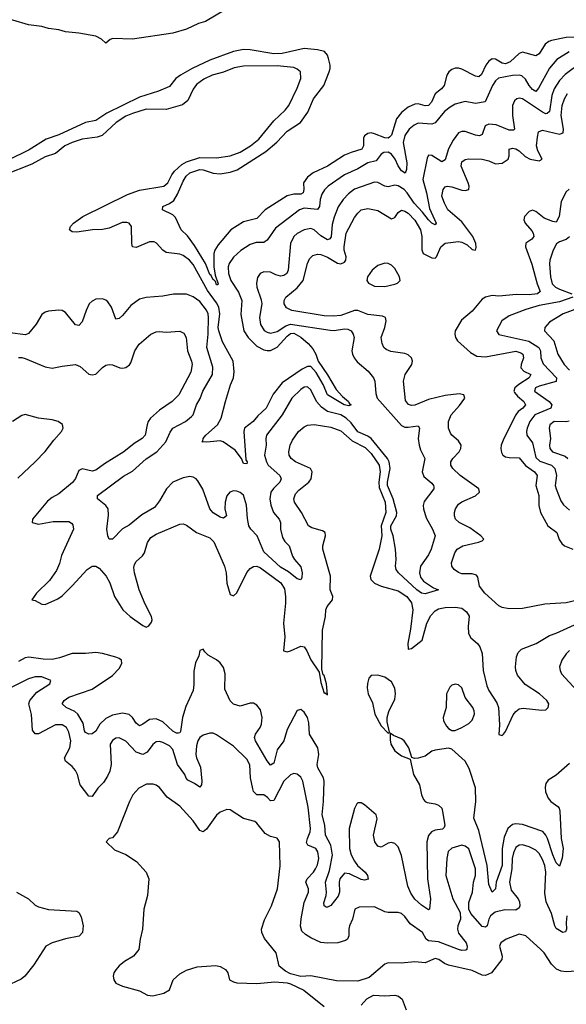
# Model space of a CAD drawing. Header units: inches. Extents: x 1694797 to 1849917, y 907313 to 1017959.
# Tile 742 of 834: x 1802758 to 1806011, y 994043 to 999901. Entities that reach past the tile are written whole.
import ezdxf

# ---------------------------------------------------------------- set-up
doc = ezdxf.new("R2010")
doc.units = ezdxf.units.IN
doc.header["$MEASUREMENT"] = 0
doc.layers.add('B8909', color=7, linetype='Continuous')

msp = doc.modelspace()

# ---------------------------------------------------------------- linework, layer by layer
at = {"layer": 'B8909', "color": 5}
for points, elevation in [([(1804059.9, 1000000), (1804045.8, 999990), (1803980, 999960), (1803862.8, 999890), (1803822.3, 999877.7), (1803750, 999843.6), (1803670, 999820.2), (1803430, 999785.7), (1803312, 999788), (1803297.1, 999782.9), (1803270, 999761.4), (1803244.1, 999784.1), (1803210, 999801.9), (1803110, 999821.2), (1803030, 999828.7), (1802990, 999839.9), (1802930, 999847.5), (1802890, 999859.3), (1802809.6, 999870), (1802717.7, 999897.7), (1802648.2, 999910), (1802436.9, 999976.9), (1802329.5, 1000000)], 480), ([(1806158.8, 999801.2), (1806010, 999794.8), (1805923.8, 999776.2), (1805906.7, 999770), (1805885.9, 999754.1), (1805850, 999698.3), (1805830, 999684.7), (1805750, 999706.9), (1805730, 999700.2), (1805676.3, 999650), (1805650, 999638.9), (1805630, 999641.4), (1805590, 999665.2), (1805570, 999667.5), (1805550, 999654.5), (1805531.1, 999630), (1805506.3, 999573.7), (1805490, 999559.8), (1805470, 999563.8), (1805390, 999606), (1805370, 999611.7), (1805350, 999611.8), (1805330, 999604.2), (1805311.7, 999590), (1805300.2, 999570), (1805284.9, 999510), (1805267.4, 999490), (1805230, 999460.3), (1805208.3, 999410), (1805190.1, 999390), (1805170, 999388.7), (1805130, 999400.4), (1805110, 999397.9), (1805070, 999380.2), (1805030, 999347.8), (1805001.1, 999310), (1804970, 999213.1), (1804958.5, 999201.5), (1804950, 999196.4), (1804930, 999197.6), (1804870, 999222.1), (1804850, 999226.9), (1804830, 999223.2), (1804810, 999210.7), (1804803.8, 999196.2), (1804804.3, 999150), (1804793.2, 999130), (1804730, 999111.4), (1804690, 999094.2), (1804590, 999029.4), (1804505.3, 998990), (1804470, 998963.7), (1804446.6, 998930), (1804449.4, 998890), (1804444, 998870), (1804430, 998863.6), (1804390, 998862.6), (1804350, 998851.9), (1804219, 998770), (1804170, 998717.1), (1804090, 998697.4), (1804014.8, 998650), (1803939.1, 998560.9), (1803918.5, 998530), (1803912.6, 998510), (1803913.4, 998430), (1803921, 998381), (1803939.5, 998330), (1803936.5, 998323.5), (1803930, 998322.7), (1803923, 998343), (1803913.1, 998353.1), (1803910, 998352.4), (1803897.9, 998377.9), (1803890, 998384.8), (1803862.6, 998450), (1803798.3, 998558.3), (1803755.7, 998615.7), (1803718, 998650), (1803684.9, 998724.9), (1803670, 998739.4), (1803607.8, 998770), (1803609.6, 998790), (1803650, 998806.4), (1803674.5, 998825.5), (1803697.8, 998862.2), (1803730, 998940.2), (1803749, 998970), (1803770, 998990.1), (1803830, 999010.1), (1803850, 999007.7), (1803910, 998987.3), (1803950, 998984.6), (1804010, 998994.2), (1804052.4, 999007.6), (1804222.7, 999117.3), (1804287.5, 999172.5), (1804350, 999237.1), (1804429.8, 999290), (1804473.3, 999350), (1804506.7, 999430), (1804567.9, 999510), (1804600.5, 999590), (1804605.7, 999610), (1804604.9, 999630), (1804596.2, 999670), (1804590.3, 999690.3), (1804571.2, 999711.2), (1804530, 999721.7), (1804450, 999729.1), (1804319.6, 999700.4), (1804270, 999697.8), (1804130, 999721.3), (1804090, 999722.9), (1804030, 999711.8), (1803890, 999660.6), (1803784.8, 999610), (1803714.3, 999570), (1803687.1, 999550), (1803650, 999503.4), (1803584, 999476), (1803470, 999440.3), (1803275.6, 999344.4), (1803210, 999301), (1803150, 999289.5), (1802990, 999216.6), (1802914.4, 999190), (1802814.3, 999125.7), (1802690, 999064.9)], 520), ([(1806028, 999710), (1805955.6, 999664.4), (1805910, 999611.4), (1805846.5, 999493.5), (1805830, 999473.5), (1805810, 999485.7), (1805790, 999509.2), (1805767.4, 999547.4), (1805746, 999566), (1805730, 999571), (1805690, 999568.9), (1805607.6, 999552.4), (1805590, 999537.1), (1805572.6, 999510), (1805528.2, 999411.8), (1805470, 999401.8), (1805410, 999413.7), (1805350, 999398), (1805319.4, 999380.6), (1805286.2, 999353.8), (1805230, 999287), (1805210, 999278.3), (1805130, 999284.3), (1805106, 999274), (1805075.9, 999250), (1805050, 999210.9), (1805040.3, 999170), (1805062.8, 999050), (1805060.2, 999010), (1805051.8, 998988.2), (1805030, 999002), (1805010, 999031.1), (1804991.5, 999071.5), (1804970, 999100.2), (1804950, 999111.8), (1804924.9, 999110), (1804910, 999101), (1804878.5, 999061.5), (1804830, 999049.3), (1804770, 999012.7), (1804690, 998978.4), (1804592.9, 998910), (1804571.9, 998888.1), (1804556.9, 998863.1), (1804545.9, 998830), (1804541.7, 998790), (1804530, 998771), (1804450, 998778.5), (1804423.2, 998770), (1804279.5, 998660.5), (1804230, 998588.3), (1804219.5, 998580.5), (1804210, 998575.8), (1804165, 998575), (1804130, 998564.2), (1804073.3, 998526.7), (1804030, 998487.7), (1804003.9, 998450), (1803999.2, 998430), (1804001.4, 998390), (1804015.1, 998350), (1804060.1, 998280.1), (1804079.2, 998230), (1804072.9, 998147.1), (1804091.7, 998050), (1804117.9, 998010), (1804170, 997958.8), (1804210, 997937.4), (1804230, 997932), (1804250, 997933), (1804290, 997953.2), (1804350, 998018.2), (1804370, 998033.8), (1804390, 998035.7), (1804431.9, 998011.9), (1804475.2, 997975.2), (1804501.8, 997941.8), (1804520.2, 997910), (1804534, 997870), (1804590, 997788.3), (1804641.6, 997701.6), (1804679.3, 997659.3), (1804715.6, 997630), (1804719.3, 997619.3), (1804730.2, 997609.8), (1804715.9, 997604.1), (1804688.5, 997610), (1804590, 997669.8), (1804563.2, 997730), (1804521.4, 997801.4), (1804490, 997837.2), (1804470, 997838.2), (1804438.2, 997821.8), (1804319.9, 997740.1), (1804266.1, 997673.9), (1804225, 997590), (1804175.8, 997544.2), (1804147.2, 997510), (1804094.7, 997470), (1804092.1, 997450), (1804102.9, 997282.9), (1804111.1, 997270), (1804110, 997258), (1804090, 997260.9), (1804078.3, 997290), (1804039.3, 997339.3), (1803968.8, 997388.8), (1803950, 997395.3), (1803872.1, 997387.9), (1803841.2, 997390), (1803846.7, 997393.3), (1803848.8, 997410), (1803865, 997430), (1803934.6, 997490), (1803957.7, 997530), (1803981.8, 997630), (1804012, 997728), (1804031.1, 997770), (1804033.9, 997806.1), (1804028.6, 997870), (1803964.1, 997984.1), (1803942.2, 998050), (1803939.6, 998070), (1803949.3, 998150), (1803942.7, 998190), (1803930, 998216.2), (1803876.2, 998290), (1803790, 998443.5), (1803767.4, 998470), (1803730, 998497.8), (1803710, 998506.2), (1803630, 998515.8), (1803610, 998529.6), (1803572.2, 998572.2), (1803558.2, 998578.2), (1803530, 998579.8), (1803450, 998544.7), (1803430, 998549.5), (1803425, 998570), (1803422.2, 998670), (1803410, 998689.7), (1803394.6, 998694.6), (1803366.6, 998693.4), (1803290, 998660.7), (1803250, 998652.4), (1803190.2, 998649.8), (1803097, 998637), (1803070, 998639.3), (1803054, 998650), (1803059.3, 998670), (1803077.2, 998690), (1803134, 998730), (1803399.2, 998860.8), (1803470, 998885.9), (1803614.7, 998910), (1803639.8, 998930), (1803662.7, 998977.3), (1803679.5, 999000.5), (1803721.8, 999038.2), (1803750, 999055.7), (1803830, 999080.6), (1803930, 999079.3), (1804010, 999090.1), (1804070, 999112.6), (1804131.3, 999150), (1804180.8, 999190), (1804270, 999299.3), (1804336.8, 999363.2), (1804358.7, 999390), (1804410, 999492.4), (1804431.6, 999550), (1804428.2, 999590), (1804410, 999606.9), (1804390, 999615.3), (1804290, 999625.5), (1804090, 999624.9), (1804033.7, 999613.7), (1803970, 999588.3), (1803904.2, 999570), (1803852.8, 999547.2), (1803810, 999514.6), (1803790, 999486.9), (1803759.3, 999420.7), (1803726.1, 999393.9), (1803630, 999365.8), (1803510, 999367.7), (1803430, 999343.5), (1803390, 999327.2), (1803330.9, 999290), (1803248.8, 999211.2), (1803218.8, 999201.2), (1803130, 999189.4), (1803070, 999169.4), (1803025.6, 999150), (1802970, 999105.4), (1802910, 999085.2), (1802830, 999041.2), (1802670, 998977.5)], 540), ([(1806096.6, 999643.4), (1806004.8, 999575.2), (1805970, 999539.5), (1805938.5, 999490), (1805925.1, 999450), (1805910, 999355.1), (1805897.3, 999342.7), (1805890, 999340.5), (1805870, 999349.9), (1805750, 999429), (1805730, 999433.2), (1805717.3, 999430), (1805702.2, 999417.8), (1805690.2, 999389.8), (1805690.7, 999330), (1805702.3, 999250), (1805695.8, 999244.2), (1805670, 999243.6), (1805594.5, 999274.5), (1805550, 999278.2), (1805528.3, 999270), (1805510, 999216.9), (1805494.8, 999210), (1805470, 999213.4), (1805410, 999234.8), (1805390, 999235.5), (1805370, 999227.1), (1805337, 999183), (1805310, 999132.8), (1805290, 999066.6), (1805270, 999055.1), (1805210, 999093.7), (1805190, 999094), (1805182.3, 999077.7), (1805157.7, 998950), (1805179, 998870), (1805197, 998777), (1805235.8, 998690), (1805230, 998680.5), (1805210, 998690.9), (1805190, 998709.3), (1805155.8, 998755.8), (1805104.6, 998810), (1805064.1, 998870), (1805045, 998890), (1805010, 998911.4), (1804990, 998917), (1804950, 998906.6), (1804930, 998909.8), (1804890, 998932), (1804870, 998934), (1804750, 998891.7), (1804715.5, 998864.5), (1804682.5, 998830), (1804653.3, 998786.7), (1804630, 998726.6), (1804617.8, 998682.2), (1804611, 998609), (1804603.2, 998596.8), (1804590, 998590.8), (1804550, 998615.4), (1804510, 998649.8), (1804490, 998658.6), (1804450, 998650.6), (1804410, 998628.3), (1804389.4, 998610), (1804368.8, 998570), (1804355.7, 998410), (1804346.7, 998390), (1804330, 998378.6), (1804310, 998375), (1804282.3, 998382.3), (1804250, 998398), (1804210, 998401), (1804189.3, 998390.7), (1804173.1, 998366.9), (1804166.5, 998333.5), (1804168.4, 998310), (1804194.4, 998234.4), (1804198.6, 998210), (1804185.3, 998130), (1804190, 998086.7), (1804212.2, 998052.2), (1804230, 998040.9), (1804250, 998036.6), (1804290, 998046.1), (1804341, 998079), (1804370, 998089.3), (1804606.4, 998053.6), (1804630, 998052.3), (1804690, 998061.2), (1804710, 998059.8), (1804730.1, 998050.1), (1804742.2, 998030), (1804747.6, 998010), (1804734, 997930), (1804737.8, 997910), (1804748.3, 997888.3), (1804766.2, 997866.2), (1804830.8, 997810), (1804862.9, 997770), (1804871.6, 997750), (1804876.5, 997676.5), (1804886, 997650), (1805030, 997486.3), (1805050, 997476.6), (1805070, 997475.7), (1805130, 997485.3), (1805137.1, 997470), (1805130.1, 997410.1), (1805134.5, 997370), (1805142.6, 997342.6), (1805168.1, 997290), (1805152.4, 997210), (1805163.2, 997183.2), (1805210, 997143.1), (1805221.1, 997130), (1805221.7, 997121.7), (1805222.3, 997110), (1805165.2, 997034.8), (1805159.2, 997010), (1805160.1, 996990), (1805176.5, 996936.5), (1805213.7, 996870), (1805230.3, 996830), (1805207.6, 996750), (1805190, 996716.9), (1805142.8, 996650), (1805136.5, 996610), (1805143.4, 996583.4), (1805161.4, 996561.4), (1805220.7, 996520.7), (1805250.5, 996509.5), (1805170, 996485.6), (1805150, 996489.7), (1805120.9, 996510), (1805012.1, 996610), (1804998.8, 996630), (1804994.8, 996650), (1804999.2, 996690), (1804994.5, 996750), (1804981.4, 996830), (1804967.2, 996870), (1804966.3, 996890), (1805001, 996950), (1805001.8, 996970), (1804980.6, 997050), (1804947, 997130), (1804946.5, 997150), (1804962.5, 997230), (1804956.8, 997270), (1804946.2, 997290), (1804850, 997409.5), (1804830, 997423.7), (1804770, 997448), (1804730, 997502.8), (1804701.5, 997530), (1804668.9, 997550), (1804589.7, 997569.7), (1804554.8, 997594.8), (1804523.7, 997630), (1804490, 997699.3), (1804470, 997715.9), (1804450, 997714.8), (1804430, 997701.6), (1804377.8, 997650), (1804319.7, 997550), (1804226, 997430), (1804222.3, 997410), (1804225.5, 997370), (1804214.7, 997310), (1804226, 997270), (1804236.8, 997250), (1804305, 997190), (1804314, 997170), (1804306.5, 997150), (1804267.9, 997112.1), (1804252.3, 997090), (1804246.6, 997050), (1804252.8, 997012.8), (1804267.8, 996970), (1804302, 996930), (1804309.3, 996910), (1804309.4, 996870), (1804321.1, 996821.1), (1804336.3, 996796.3), (1804360.9, 996770), (1804381.5, 996710), (1804392.9, 996690), (1804430, 996644.9), (1804439, 996610), (1804437.3, 996582.7), (1804430, 996567.6), (1804410, 996573.5), (1804356.7, 996616.7), (1804310, 996643.6), (1804210, 996735), (1804170.6, 996830.6), (1804133.8, 996870), (1804122.4, 996890), (1804112.8, 996932.8), (1804107.2, 997012.8), (1804090, 997071.6), (1804070, 997089), (1804050, 997096.8), (1804030, 997097.8), (1804009, 997090), (1803991.4, 997068.6), (1803979.8, 997030), (1803979.3, 996990), (1803988.2, 996950), (1803970, 996936.3), (1803950, 996941.5), (1803910, 996966.6), (1803889.8, 996990), (1803847.6, 997107.6), (1803818, 997158), (1803808.9, 997168.9), (1803790, 997179.7), (1803770, 997182.8), (1803730, 997174.4), (1803670.1, 997149.9), (1803631, 997110), (1803590, 997037.7), (1803560.3, 996999.7), (1803484.2, 996955.8), (1803410, 996893.5), (1803368.6, 996871.4), (1803310, 996809.7), (1803289.8, 996809.8), (1803281.3, 996830), (1803276.3, 996870), (1803286.5, 996953.5), (1803285.1, 996990), (1803271.3, 997011.3), (1803220.9, 997050), (1803220.9, 997070), (1803374.6, 997185.4), (1803430, 997215.6), (1803510, 997287.4), (1803573, 997330), (1803628.2, 997390), (1803652.7, 997447.3), (1803669.8, 997470), (1803744.2, 997510), (1803780.5, 997539.5), (1803789.9, 997550.1), (1803809.8, 997610), (1803831.9, 997648.1), (1803847.8, 997690), (1803905, 997790), (1803906.9, 997833.1), (1803871.3, 997950), (1803879.2, 998030), (1803882.4, 998130), (1803879, 998150), (1803870, 998173), (1803830, 998224.7), (1803790, 998251.9), (1803750, 998267), (1803672.6, 998267.4), (1803610, 998256.9), (1803510, 998248.6), (1803470, 998238.9), (1803418.8, 998201.2), (1803370, 998140.4), (1803350, 998123.5), (1803330, 998119.5), (1803303.5, 998190), (1803282.1, 998222.1), (1803270, 998233.1), (1803250, 998240.8), (1803210, 998237.6), (1803190, 998227.1), (1803171.7, 998210), (1803152.8, 998170), (1803130, 998102.7), (1803110, 998081.6), (1803090, 998086.3), (1803030, 998158.3), (1803010, 998169.7), (1802990, 998172.1), (1802930, 998166.4), (1802910, 998160.9), (1802890, 998147.8), (1802856.5, 998090), (1802810, 998033.6), (1802793.2, 998026.8), (1802698.7, 998038.7)], 560), ([(1806070, 996445), (1806010, 996430.7), (1805883.9, 996423.9), (1805750, 996398.9), (1805670, 996395.3), (1805630, 996404.6), (1805610, 996414.7), (1805526.7, 996490), (1805493.7, 996530), (1805484.1, 996584.1), (1805475.8, 996595.7), (1805450, 996603.5), (1805390, 996603.8), (1805370, 996611.3), (1805342.6, 996630), (1805330.3, 996650), (1805328.1, 996670), (1805347.2, 996730), (1805360.9, 996750), (1805395.3, 996770), (1805487.5, 996792.5), (1805510, 996801.3), (1805519.5, 996810), (1805503.1, 996830), (1805437.4, 996877.4), (1805374, 996910), (1805352, 996930), (1805344.6, 996950), (1805344.6, 996970), (1805351.7, 996990), (1805370, 997018), (1805390, 997032.9), (1805470, 997067.3), (1805493.8, 997090), (1805490.3, 997110), (1805380.2, 997190), (1805336.5, 997230), (1805323.8, 997250), (1805324.3, 997270), (1805336, 997290), (1805372.9, 997330), (1805383.8, 997350), (1805385, 997370), (1805370, 997394.6), (1805330, 997428.7), (1805321.8, 997441.8), (1805310.2, 997470.2), (1805309.4, 997510), (1805325.4, 997550), (1805375.3, 997604.7), (1805407.5, 997650), (1805401.1, 997670), (1805374.3, 997674.3), (1805290, 997665.7), (1805190, 997641.8), (1805110, 997607.8), (1805090, 997605.1), (1805070.9, 997610.9), (1805054.9, 997634.9), (1805042.9, 997750), (1805052.5, 997790), (1805092.4, 997850), (1805096.3, 997870), (1805090.1, 997890.1), (1805070, 997907.3), (1805050, 997915.6), (1804966.7, 997926.7), (1804938.2, 997938.2), (1804925.5, 997950), (1804914.1, 997974.1), (1804908.5, 998010), (1804930.9, 998070), (1804939.7, 998110), (1804934.6, 998130), (1804916.5, 998136.5), (1804830, 998147.3), (1804770, 998171.6), (1804750, 998171), (1804670, 998140.8), (1804622.9, 998137.1), (1804570, 998139.9), (1804377.1, 998170), (1804346.2, 998186.2), (1804332.1, 998210), (1804332.1, 998230), (1804341.8, 998250), (1804410, 998305.4), (1804445, 998350), (1804470.1, 998449.9), (1804482.7, 998477.3), (1804502.5, 998497.5), (1804530, 998506.5), (1804550, 998504.2), (1804590, 998488.6), (1804650, 998451.6), (1804670, 998447.4), (1804690, 998457.9), (1804699.3, 998470), (1804700.8, 998490), (1804689.1, 998529.1), (1804688.3, 998550), (1804701.2, 998630), (1804750, 998723.5), (1804769.6, 998750.4), (1804790, 998768.9), (1804830, 998777), (1804890, 998765.3), (1804970, 998716), (1804990, 998723.1), (1805010, 998753.7), (1805030, 998767.3), (1805050, 998762.5), (1805070, 998749.9), (1805110, 998707.9), (1805143.1, 998650), (1805151.7, 998610), (1805152.1, 998532.1), (1805159.9, 998510), (1805210, 998484.7), (1805230, 998482.3), (1805238.8, 998490), (1805263.9, 998550), (1805290, 998570.8), (1805370, 998580.6), (1805390, 998577.7), (1805420.8, 998560.7), (1805450, 998532.6), (1805471.1, 998528.9), (1805474.8, 998545.2), (1805472.3, 998570), (1805455.3, 998610), (1805390, 998699.1), (1805306.4, 998770), (1805285.1, 998810), (1805271, 998850), (1805277.2, 998890), (1805290, 998906), (1805302.8, 998910), (1805330, 998906.5), (1805390, 998886.5), (1805410, 998884.8), (1805430.3, 998890), (1805433.4, 998910), (1805427, 998930), (1805384.7, 999030), (1805390, 999054.2), (1805410, 999069.8), (1805430, 999072.7), (1805510, 999070.7), (1805550, 999060.3), (1805590, 999042.3), (1805630, 999046.9), (1805665, 999070), (1805670.2, 999090.2), (1805670.3, 999129.7), (1805690, 999135.9), (1805710, 999131.7), (1805730, 999119.5), (1805766.9, 999086.9), (1805795.4, 999070), (1805850, 999061.1), (1805866.7, 999070), (1805840.6, 999120.6), (1805834.2, 999150), (1805838.6, 999201.4), (1805846.3, 999233.7), (1805870, 999243.9), (1805970, 999220.5), (1805992.4, 999227.6), (1805995.1, 999250), (1805980.2, 999330), (1805986.6, 999390), (1806000.5, 999430), (1806018.2, 999461.8)], 580), ([(1806027.4, 998892.6), (1806010, 998876.1), (1805981.2, 998818.8), (1805969.3, 998730.7), (1805950, 998696.8), (1805930, 998699.2), (1805879.5, 998719.5), (1805830, 998760.4), (1805810, 998768.3), (1805790, 998759.7), (1805763.1, 998730), (1805758.5, 998710), (1805765.4, 998690), (1805805.5, 998645.5), (1805814.4, 998630), (1805817, 998610), (1805805.9, 998594.1), (1805769.6, 998570.4), (1805767.2, 998550), (1805805.4, 998445.4), (1805836.8, 998330), (1805855.9, 998284.1), (1805840.5, 998270), (1805790, 998263.2), (1805714.3, 998265.7), (1805610, 998256.5), (1805570, 998259.8), (1805529.5, 998250.5), (1805510, 998237.2), (1805450, 998166.3), (1805387.7, 998112.3), (1805350.2, 998050), (1805346.8, 998030), (1805350.9, 998010.9), (1805364.2, 997990), (1805441.1, 997921.1), (1805478.9, 997898.9), (1805530, 997894.2), (1805710, 997928.2), (1805739.4, 997919.4), (1805751.3, 997910), (1805756.1, 997890), (1805741.5, 997850), (1805741.2, 997830), (1805758, 997810), (1805799.1, 997790), (1805789.5, 997770), (1805728.6, 997731.4), (1805704.5, 997710), (1805698, 997690), (1805702.3, 997682.3), (1805720.3, 997660.3), (1805757.6, 997630), (1805767.2, 997610), (1805752.1, 997590), (1805724.6, 997570), (1805709.7, 997550.3), (1805638.7, 997410), (1805624, 997370), (1805621.4, 997350), (1805625.3, 997325.3), (1805632.8, 997310), (1805650, 997299.4), (1805670, 997295.3), (1805730, 997295.1), (1805768.6, 997248.6), (1805821.7, 997210), (1805837.7, 997190), (1805828.7, 997130), (1805847.2, 997070), (1805848, 997010), (1805858.4, 996970), (1805901.5, 996890), (1805953.7, 996850), (1805968.2, 996808.2), (1805983.7, 996783.7), (1806000.5, 996770), (1806050, 996750.3)], 620), ([(1806030.8, 998609.2), (1806010, 998592.2), (1805970, 998579.5), (1805952.3, 998567.7), (1805933.2, 998530), (1805913.5, 998470), (1805910.9, 998449.1), (1805916, 998370), (1805927.6, 998330), (1805947.1, 998310), (1805970, 998297.7), (1806044.6, 998270)], 640), ([(1806049, 998250), (1805970, 998222.2), (1805850, 998201.4), (1805770, 998176.6), (1805670, 998138), (1805628, 998110), (1805595.8, 998050), (1805610, 998028.3), (1805787.3, 997987.3), (1805847.4, 997950), (1805858.3, 997930), (1805860.3, 997890), (1805873.7, 997853.7), (1805953.5, 997770), (1805951.3, 997748.7), (1805850, 997721.4), (1805828.2, 997710), (1805822.2, 997690), (1805908.1, 997630), (1805925.7, 997610), (1805919.2, 997590), (1805824.3, 997550), (1805794, 997510), (1805777.5, 997470), (1805773.2, 997450), (1805775.5, 997430), (1805810, 997382.6), (1805830, 997297.2), (1805854.2, 997274.2), (1805922.9, 997250), (1805942.9, 997230), (1805952.7, 997190), (1805945.5, 997130), (1805950.1, 997110), (1805979.3, 997039.3), (1805995.1, 997015.1), (1806030, 996982.9)], 640), ([(1806190, 998224.5), (1805992.4, 998150), (1805910, 998100.3), (1805884, 998070), (1805880.8, 998050), (1805936.6, 997990), (1805961, 997910), (1805998.5, 997850), (1806030, 997816.2)], 660), ([(1802750, 997890.6), (1802770, 997891.8), (1802790, 997885.9), (1802910, 997835.8), (1802950, 997827.1), (1803010, 997840.4), (1803090, 997848.6), (1803117.5, 997837.4), (1803170, 997792.1), (1803190, 997787), (1803210, 997791.1), (1803250, 997831.3), (1803270, 997844.7), (1803290, 997849.7), (1803310, 997847.1), (1803354, 997830), (1803370, 997827.1), (1803389.3, 997830.7), (1803412, 997848), (1803420, 997860), (1803442.4, 997930), (1803468.9, 997970), (1803538.4, 998030), (1803570, 998043.9), (1803590, 998046.2), (1803630, 998041.5), (1803710, 998047.1), (1803735.4, 998035.4), (1803748.4, 998010), (1803757, 997930), (1803780.8, 997870), (1803784.4, 997850), (1803775.8, 997804.2), (1803703.9, 997670), (1803664.7, 997630), (1803590, 997578.1), (1803537, 997530), (1803522.4, 997510), (1803515.4, 997490), (1803503.7, 997430), (1803486.8, 997410), (1803439.7, 997380.3), (1803377.6, 997330), (1803261.5, 997258.5), (1803210, 997220.9), (1803190, 997214.4), (1803130, 997229.4), (1803116.9, 997223.1), (1803110, 997218), (1803089.5, 997170.5), (1803072.5, 997147.5), (1802990, 997080.7), (1802950, 997058.1), (1802923.1, 997036.9), (1802834.7, 996930), (1802831.8, 996910), (1802870, 996900.5), (1802956.1, 996916.1), (1803050, 996915.5), (1803066.3, 996906.3), (1803074.7, 996894.7), (1803077.4, 996870), (1803007, 996713), (1802995.1, 996664.9), (1802976.1, 996623.9), (1802935.8, 996564.2), (1802858, 996490), (1802829.7, 996449.7), (1802850, 996444.7), (1802890, 996423.5), (1802910, 996420.8), (1802985.2, 996454.8), (1803010, 996472.7), (1803070, 996532.4), (1803159, 996630), (1803190, 996649.1), (1803210, 996649.1), (1803230, 996637.5), (1803271.9, 996590), (1803293.5, 996550), (1803322.4, 996470), (1803372.5, 996390), (1803414.7, 996350), (1803490, 996297.1), (1803510, 996287.8), (1803525.9, 996294.1), (1803542.5, 996317.5), (1803545.2, 996330), (1803541.6, 996350), (1803504.6, 996424.6), (1803469.5, 996510), (1803440.4, 996610), (1803437.3, 996642.7), (1803440.3, 996659.7), (1803450, 996678.3), (1803488, 996712), (1803501.3, 996730), (1803517.6, 996790), (1803539.1, 996820.9), (1803570, 996839.8), (1803710, 996899.7), (1803730, 996901.1), (1803750, 996892.8), (1803809.2, 996849.2), (1803890, 996819.2), (1803913.9, 996793.9), (1803977, 996650), (1803985.6, 996610), (1803990, 996549), (1804010, 996480.7), (1804030, 996474), (1804050, 996492), (1804110, 996611.5), (1804130, 996635.8), (1804150, 996648.4), (1804170, 996649.8), (1804190, 996640.8), (1804311.7, 996550), (1804334.5, 996514.5), (1804340.1, 996470), (1804340.1, 996430), (1804327, 996310), (1804335, 996230), (1804327.1, 996147.1), (1804350, 996140.7), (1804370, 996145.4), (1804430, 996173.8), (1804450, 996169.8), (1804465.9, 996145.9), (1804490, 996092), (1804539.5, 996019.5), (1804550, 995957.2), (1804570, 995895.1), (1804576.5, 995896.5), (1804590, 995885.2), (1804583.6, 995950), (1804570, 995998.7), (1804563.5, 996003.5), (1804556.5, 996036.5), (1804560.1, 996270), (1804577.6, 996350), (1804580.2, 996390), (1804588.4, 996410), (1804619.7, 996450), (1804622.2, 996470), (1804606, 996510), (1804608.1, 996590), (1804561.6, 996750), (1804561.3, 996770), (1804577.1, 996830), (1804575.3, 996850), (1804560, 996860), (1804497.1, 996877.1), (1804476.1, 996890), (1804434.6, 996970), (1804393.6, 997030), (1804389.5, 997050), (1804399.2, 997080.8), (1804418.1, 997101.9), (1804478.2, 997150), (1804491.7, 997170), (1804498.6, 997210), (1804487.8, 997230), (1804399.5, 997270), (1804372.6, 997290), (1804362.3, 997310), (1804359.3, 997330), (1804367, 997370), (1804381.3, 997398.7), (1804417.8, 997450), (1804450, 997478.9), (1804471.6, 997488.4), (1804510, 997493.2), (1804610, 997476.1), (1804670, 997454.3), (1804735.9, 997395.9), (1804814.8, 997354.8), (1804850, 997320.1), (1804896.5, 997250), (1804903.5, 997210), (1804896.1, 997150), (1804897, 997117), (1804933.7, 997030), (1804937.2, 996970), (1804909.4, 996890), (1804913.4, 996830), (1804897.6, 996750), (1804843.7, 996590), (1804848.4, 996570), (1804869.5, 996549.5), (1804910, 996530.5), (1805010, 996503.2), (1805061.6, 996470), (1805090, 996431.3), (1805097.3, 996390), (1805084.4, 996275.6), (1805066.9, 996190), (1805070, 996156.2), (1805090, 996160.7), (1805152.8, 996210), (1805180.1, 996310), (1805204.3, 996355.7), (1805230, 996384.9), (1805250, 996395.9), (1805290, 996404.1), (1805350, 996406.6), (1805390, 996399.7), (1805417.6, 996377.6), (1805431.9, 996351.9), (1805427.2, 996290), (1805429.8, 996249.8), (1805443.6, 996223.6), (1805483, 996190), (1805497.1, 996170), (1805509.7, 996130), (1805516.8, 996030), (1805538.4, 995938.4), (1805550, 995909.8), (1805596.7, 995836.7), (1805606.8, 995810), (1805613.5, 995706.5), (1805610, 995648.7), (1805630, 995642), (1805637.1, 995650), (1805650, 995666.6), (1805695.3, 995764.7), (1805710, 995785.4), (1805730, 995801.5), (1805755.1, 995804.9), (1805866.2, 995793.8), (1805890, 995796), (1805904, 995810), (1805908, 995830), (1805894.6, 995850), (1805851.8, 995890), (1805765.5, 995945.5), (1805720.6, 996000.6), (1805710.1, 996030), (1805708.7, 996050), (1805714.6, 996110), (1805723.8, 996136.2), (1805743.8, 996156.2), (1805831.1, 996190), (1805910, 996238.1), (1805950, 996250.4), (1806059.6, 996300.4)], 580), ([(1802746, 997174), (1802850.4, 997269.6), (1802910, 997332.3), (1802960.8, 997399.2), (1803006.4, 997450), (1803016.4, 997470), (1803011.6, 997491.6), (1802986, 997510), (1802950, 997519.4), (1802870, 997530.5), (1802790, 997551.6), (1802770, 997546.3), (1802714, 997510)], 620), ([(1806027.7, 997512.3), (1806010, 997507.5), (1805938, 997510), (1805913.5, 997490), (1805909.4, 997470), (1805916.5, 997410), (1805910.6, 997370), (1805913, 997350), (1805929.4, 997330), (1806003.5, 997303.5), (1806020.8, 997290)], 660), ([(1806030, 995475.3), (1805950, 995405.6), (1805903.9, 995376.1), (1805890, 995357.6), (1805884.7, 995335.3), (1805886.7, 995306.7), (1805902.3, 995270), (1805918.6, 995250), (1805959.7, 995219.7), (1805967.8, 995210), (1805972, 995192), (1805980.3, 995030), (1805992.8, 994970), (1805987.1, 994912.9), (1805970, 994865.1), (1805950, 994886), (1805930, 994931.9), (1805898.4, 995030), (1805888.7, 995050), (1805870.6, 995070.6), (1805750, 995112.8), (1805710, 995117.3), (1805690, 995112.5), (1805663.3, 995090), (1805641.5, 995038.5), (1805629.2, 994970.8), (1805628.4, 994870), (1805593.7, 994770), (1805588.9, 994731.1), (1805570, 994709.7), (1805550, 994756.2), (1805540.1, 994870), (1805490, 995078), (1805460.4, 995150), (1805472.6, 995250), (1805469.9, 995330.2), (1805433.4, 995446.6), (1805410, 995489.8), (1805330, 995560.3), (1805310, 995567.9), (1805230, 995555.5), (1805210, 995548.6), (1805170, 995520.3), (1805130, 995508), (1805106.6, 995506.6), (1805092.3, 995512.3), (1805074, 995570), (1805046.3, 995610), (1805030, 995623.1), (1804982.3, 995642.3), (1804963.6, 995656.4), (1804962.5, 995617.5), (1804967.3, 995590), (1804990, 995552.2), (1805030, 995521.5), (1805082, 995502), (1805101.1, 995410), (1805136.5, 995350), (1805148.4, 995290), (1805161.1, 995261.1), (1805170, 995248.9), (1805183.2, 995243.2), (1805230, 995236), (1805250, 995228.2), (1805269.2, 995210), (1805275, 995190), (1805287.9, 995110), (1805284.5, 995095.6), (1805273.7, 995086.3), (1805230, 995078.8), (1805209.1, 995070), (1805191.8, 995048.2), (1805181.5, 995010), (1805185.4, 994790), (1805203.2, 994670), (1805196.3, 994610), (1805190, 994604.5), (1805150, 994632.4), (1805110, 994669), (1805084.8, 994704.8), (1805067, 994747), (1805030, 994927.8), (1805010, 994980.9), (1804990, 995001), (1804970, 995006.5), (1804950, 995001.6), (1804910, 994978.2), (1804890, 994983.9), (1804870.6, 995010), (1804862.9, 995050), (1804885.9, 995145.9), (1804879.5, 995170), (1804810, 995230.4), (1804790, 995241.6), (1804777.8, 995242.2), (1804770, 995242.2), (1804764.2, 995235.8), (1804750, 995208.2), (1804717.7, 995090), (1804719.7, 994970), (1804730, 994932.3), (1804750, 994894.5), (1804768.9, 994868.9), (1804814, 994830), (1804827.8, 994810), (1804831.2, 994788.8), (1804810, 994781.4), (1804790, 994785.4), (1804720, 994820), (1804690, 994823.1), (1804663.7, 994790), (1804659.2, 994770), (1804661.5, 994710), (1804653.4, 994686.6), (1804610, 994630.8), (1804590, 994620.8), (1804582.3, 994622.3), (1804569.2, 994629.2), (1804567.1, 994647.1), (1804581.8, 994690), (1804584.1, 994710), (1804577.1, 994770), (1804601.5, 994838.5), (1804618.6, 994930), (1804609.2, 994990), (1804577.2, 995050), (1804574.4, 995110), (1804557.5, 995170), (1804565.4, 995250), (1804569.4, 995370), (1804565.3, 995390), (1804532.7, 995450), (1804528.5, 995470), (1804538.9, 995530), (1804532.2, 995570), (1804482.4, 995650), (1804478.2, 995718.2), (1804470.4, 995750), (1804450, 995780.4), (1804430, 995798), (1804408.5, 995791.5), (1804350, 995677.4), (1804329, 995610), (1804290, 995556.9), (1804270, 995478), (1804250, 995466.9), (1804230, 995490.9), (1804160.4, 995610), (1804155.2, 995630), (1804161.1, 995650), (1804188.7, 995690), (1804196.3, 995710), (1804201.1, 995750), (1804190, 995796), (1804170, 995823.9), (1804150, 995834.5), (1804130, 995834.5), (1804070, 995816.8), (1804030, 995829.8), (1804010, 995848.2), (1803978, 995918), (1803979.9, 996010), (1803970, 996046.3), (1803950, 996075.1), (1803930, 996091.7), (1803879.8, 996119.8), (1803859.4, 996139.4), (1803850, 996156.2), (1803830, 996148.7), (1803823.2, 996116.8), (1803804.5, 996075.6), (1803794.6, 996025.4), (1803794.3, 995945.7), (1803789.6, 995910.4), (1803745.6, 995814.4), (1803726, 995750), (1803714.1, 995665.9), (1803710, 995657.7), (1803703.7, 995656.3), (1803690, 995656.9), (1803670, 995667.6), (1803610, 995723.7), (1803570, 995741.4), (1803530, 995737.3), (1803490, 995709), (1803470, 995700.3), (1803450, 995715.6), (1803429.2, 995749.1), (1803410, 995766.6), (1803370, 995775.6), (1803310, 995763.7), (1803270, 995744.1), (1803235, 995710), (1803210, 995668.9), (1803190, 995652.9), (1803170, 995651.3), (1803150, 995660.3), (1803144.2, 995670), (1803135.2, 995715.2), (1803103.2, 995770), (1803085.8, 995785.9), (1803035.1, 995810), (1803011.3, 995830), (1803022.7, 995850), (1803049.8, 995870), (1803190, 995918.9), (1803310, 995999.4), (1803350, 996040.2), (1803365, 996070), (1803363.5, 996090), (1803350, 996101), (1803330, 996108.7), (1803249.8, 996129.8), (1803210, 996135.3), (1803150.1, 996129.9), (1803070, 996129.9), (1802995.4, 996104.6), (1802950, 996095.3), (1802896.6, 996096.6), (1802811.6, 996108.4), (1802790, 996104.8), (1802750, 996082.4)], 620), ([(1806030, 996147.6), (1806010, 996128.8), (1805984.4, 996090), (1805970.8, 996050), (1805973.5, 996030), (1805982.8, 996010), (1806073.6, 995910)], 620), ([(1806015.1, 994570), (1806009.5, 994529.4), (1806012.7, 994490), (1806005.8, 994474.1), (1805990, 994469.8), (1805950, 994494.8), (1805941.9, 994510), (1805923.7, 994583.7), (1805892.1, 994652.1), (1805883.7, 994703.7), (1805889.6, 994830), (1805882.3, 994870), (1805870, 994904.4), (1805850, 994940.2), (1805830, 994960.6), (1805790, 994980.2), (1805750, 994992), (1805730, 994989.8), (1805710, 994975.5), (1805695.9, 994944.1), (1805689.2, 994910.8), (1805687.5, 994850), (1805672.6, 994770), (1805683, 994723), (1805724.5, 994670), (1805732.2, 994652.2), (1805734.1, 994630), (1805730, 994616.9), (1805710, 994602.6), (1805645.8, 994605.8), (1805587.8, 994592.2), (1805560.4, 994570), (1805550.1, 994550), (1805540.3, 994510), (1805530, 994502.5), (1805510, 994507.2), (1805443.5, 994583.5), (1805431.6, 994610), (1805430.7, 994650), (1805451.8, 994710), (1805459.4, 994770), (1805469.9, 994810), (1805470.8, 994850), (1805430, 994968.2), (1805410, 994985.1), (1805390, 994989.7), (1805330, 994971.7), (1805308.2, 994951.8), (1805299, 994910), (1805294.8, 994810), (1805334.7, 994670), (1805379.6, 994590), (1805380.6, 994550), (1805365.1, 994510), (1805363.5, 994490), (1805370, 994467.2), (1805415.4, 994410), (1805420.8, 994390), (1805418, 994370), (1805413.7, 994366.3), (1805390, 994364.4), (1805370, 994368.6), (1805250, 994415.4), (1805190, 994420.2), (1805177.2, 994430), (1805154.8, 994470), (1805081.5, 994521.5), (1805050, 994565.1), (1805030, 994583.8), (1805010, 994589.8), (1804950, 994588.9), (1804930, 994593.2), (1804870, 994622.4), (1804778, 994622), (1804752.7, 994610), (1804739.1, 994550), (1804720.3, 994510), (1804716.1, 994490), (1804716.9, 994450), (1804708.2, 994431.8), (1804697.1, 994422.9), (1804650.9, 994409.1), (1804590, 994406.4), (1804550, 994411.9), (1804490, 994438.4), (1804458.2, 994458.2), (1804437.8, 994477.8), (1804428.6, 994508.6), (1804432.1, 994552.1), (1804451.3, 994648.7), (1804477, 994710), (1804476.1, 994730), (1804461.2, 994770), (1804467.8, 994790), (1804506.1, 994830), (1804518.8, 994850), (1804530, 994874), (1804538, 994910), (1804531.7, 994950), (1804519.8, 994970), (1804473, 994990), (1804465.4, 995005.4), (1804469.9, 995030), (1804486.7, 995070), (1804488.8, 995090), (1804475.2, 995215.2), (1804442.4, 995370), (1804430, 995394.7), (1804410, 995412.6), (1804390, 995416.4), (1804370, 995408.6), (1804330, 995370.8), (1804270, 995255.6), (1804250, 995254), (1804233.5, 995273.5), (1804210, 995289.9), (1804169.9, 995289.9), (1804150, 995309.7), (1804145.5, 995325.5), (1804131.5, 995390), (1804128.3, 995468.3), (1804110, 995502.6), (1804030, 995579.8), (1803930, 995646.6), (1803910, 995656.3), (1803890, 995656.9), (1803850, 995644.2), (1803830, 995631.3), (1803818, 995610), (1803810, 995581.2), (1803806.1, 995530), (1803810.1, 995510), (1803834, 995454), (1803842.7, 995370), (1803840.7, 995350), (1803830, 995334.3), (1803797.9, 995357.9), (1803757.5, 995377.5), (1803748, 995388), (1803741.1, 995410), (1803697.8, 995470), (1803670, 995559.3), (1803650, 995580.2), (1803610, 995600.2), (1803590, 995606), (1803570, 995605.1), (1803550.2, 995589.8), (1803517, 995543), (1803490, 995529), (1803450, 995543.8), (1803390, 995609.7), (1803350, 995628.4), (1803330, 995625.7), (1803310, 995613.7), (1803295.6, 995590), (1803302.5, 995470), (1803293.2, 995430), (1803280.4, 995399.6), (1803256.4, 995363.6), (1803223.2, 995330), (1803190, 995279.6), (1803170, 995282), (1803117.7, 995350), (1803101.5, 995410), (1803090, 995435.2), (1803070, 995458.5), (1803029.9, 995490), (1803024.7, 995510), (1803056.6, 995570), (1803062.7, 995610), (1803050, 995662.4), (1803035.3, 995690), (1803010, 995705.5), (1802970, 995705), (1802870, 995651.8), (1802850, 995652.6), (1802833.8, 995673.8), (1802827.8, 995767.8), (1802812.5, 995830), (1802817.6, 995850), (1802859.7, 995900.3), (1802938, 995950), (1802943.7, 995970), (1802890, 995990.6), (1802850, 995990.6), (1802810, 995979.8), (1802710.3, 995930)], 640), ([(1806070, 994241.3), (1806010, 994237), (1805981.4, 994241.4), (1805952.7, 994252.7), (1805923.2, 994283.2), (1805878.7, 994350), (1805859.7, 994370), (1805770.7, 994450.7), (1805730, 994461.1), (1805652.4, 994430), (1805622, 994410), (1805613.6, 994390), (1805630.2, 994330), (1805627.1, 994310), (1805565.7, 994230), (1805530, 994214.6), (1805510, 994217.4), (1805450, 994245), (1805310, 994275.3), (1805285.6, 994285.6), (1805253, 994310), (1805230, 994315.4), (1805170, 994290.6), (1805110, 994295.8), (1805028.8, 994288.8), (1804950, 994289.7), (1804930, 994281.3), (1804836.9, 994203.1), (1804770, 994180.5), (1804642.4, 994182.4), (1804490, 994212.7), (1804430, 994209), (1804370, 994224), (1804340.2, 994240.2), (1804302, 994270), (1804284, 994350), (1804215.2, 994435.2), (1804198.9, 994470), (1804196.3, 994490), (1804214.2, 994545.9), (1804256.9, 994630), (1804291.1, 994730), (1804307.9, 994867.9), (1804303.7, 995010), (1804290, 995032.7), (1804250, 995041.6), (1804219.2, 995059.2), (1804170, 995120.5), (1804157, 995130), (1804090, 995149.7), (1804010, 995200.9), (1803990, 995202.7), (1803950, 995186.6), (1803930, 995169.5), (1803870, 995084.4), (1803850, 995069.7), (1803830, 995078), (1803790, 995134.5), (1803710, 995222.9), (1803635.5, 995275.5), (1803590, 995333.6), (1803570, 995347.8), (1803553, 995353), (1803512.4, 995352.4), (1803466.4, 995330), (1803430.4, 995290), (1803410.3, 995249.7), (1803340.4, 995070), (1803310, 995033.2), (1803291.1, 995028.9), (1803272, 995010), (1803322, 994962), (1803390, 994934), (1803452.5, 994892.5), (1803510.2, 994830.2), (1803526.7, 994790), (1803519.3, 994690), (1803497.3, 994610), (1803488, 994490), (1803474, 994430), (1803466.8, 994370), (1803436, 994330), (1803381.7, 994298.3), (1803350, 994272.7), (1803330, 994249), (1803317.3, 994230), (1803314, 994210), (1803317.3, 994190), (1803330.8, 994170), (1803370, 994150.4), (1803470, 994123), (1803517.5, 994097.5), (1803550, 994093), (1803615.3, 994110), (1803649, 994130), (1803672, 994190), (1803710, 994224.9), (1803750, 994246.7), (1803814.2, 994265.9), (1803925.4, 994274.6), (1803950, 994268.5), (1803982.8, 994250), (1803996, 994230), (1804007.3, 994190), (1804030, 994177.3), (1804050.6, 994170.6), (1804170, 994167.7), (1804276.3, 994176.3), (1804350, 994171.3), (1804370, 994166), (1804447.9, 994127.9), (1804570, 994030.5)], 660), ([(1802739.1, 994710), (1802810, 994671.5), (1802850, 994633.8), (1802870, 994623.2), (1802930, 994606.7), (1803097.4, 994597.4), (1803110.3, 994590.3), (1803124.2, 994564.2), (1803136, 994510), (1803131.7, 994470), (1803111.9, 994448.1), (1803030, 994432.4), (1802950.7, 994410), (1802912.4, 994390), (1802841.5, 994278.5), (1802788.9, 994210), (1802766.5, 994193.5), (1802673.7, 994150)], 640), ([(1804790, 994039.1), (1804824.4, 994075.6), (1804862.6, 994097.4), (1804930, 994094), (1804990, 994097.1), (1805012, 994092), (1805033.7, 994073.7), (1805058.6, 994010)], 660)]:
    msp.add_lwpolyline(points, dxfattribs=dict(at, elevation=elevation))
at = {"layer": 'B8909', "color": 5, "elevation": 620}
for points in [[(1804930, 998452.3), (1804890, 998438.6), (1804855.6, 998410), (1804826.8, 998370), (1804823.9, 998350), (1804833.8, 998333.8), (1804870, 998314.6), (1804930, 998312.8), (1804990, 998326.8), (1805006.6, 998333.4), (1805023.1, 998350), (1805018.9, 998370), (1804990, 998419.8), (1804970, 998440.7), (1804950, 998450.7)], [(1804890, 996001.8), (1804850, 995999.7), (1804836.5, 995983.5), (1804827.9, 995952.1), (1804826.2, 995926.2), (1804832.3, 995890), (1804857.8, 995837.8), (1804872, 995770), (1804910, 995700.7), (1804950, 995656), (1804958.6, 995661.4), (1804944.4, 995724.4), (1804944.7, 995750), (1804955.5, 995784.4), (1804990, 995859.1), (1804994.1, 995890), (1804990, 995924.5), (1804970, 995961), (1804930, 995989.8)], [(1805350, 995948.7), (1805330, 995941.5), (1805316.9, 995930), (1805297.1, 995890), (1805295, 995810), (1805278.5, 995750), (1805279.3, 995730), (1805297.9, 995697.9), (1805310, 995684.6), (1805330, 995672.9), (1805350, 995672.6), (1805390, 995689.4), (1805430, 995714.3), (1805450, 995734.7), (1805463.8, 995770), (1805462.7, 995790), (1805455.4, 995810), (1805409.1, 995869.1), (1805390, 995925.4), (1805370, 995944.1)]]:
    msp.add_lwpolyline(points, close=True, dxfattribs=at)

doc.saveas('drawing.dxf')
